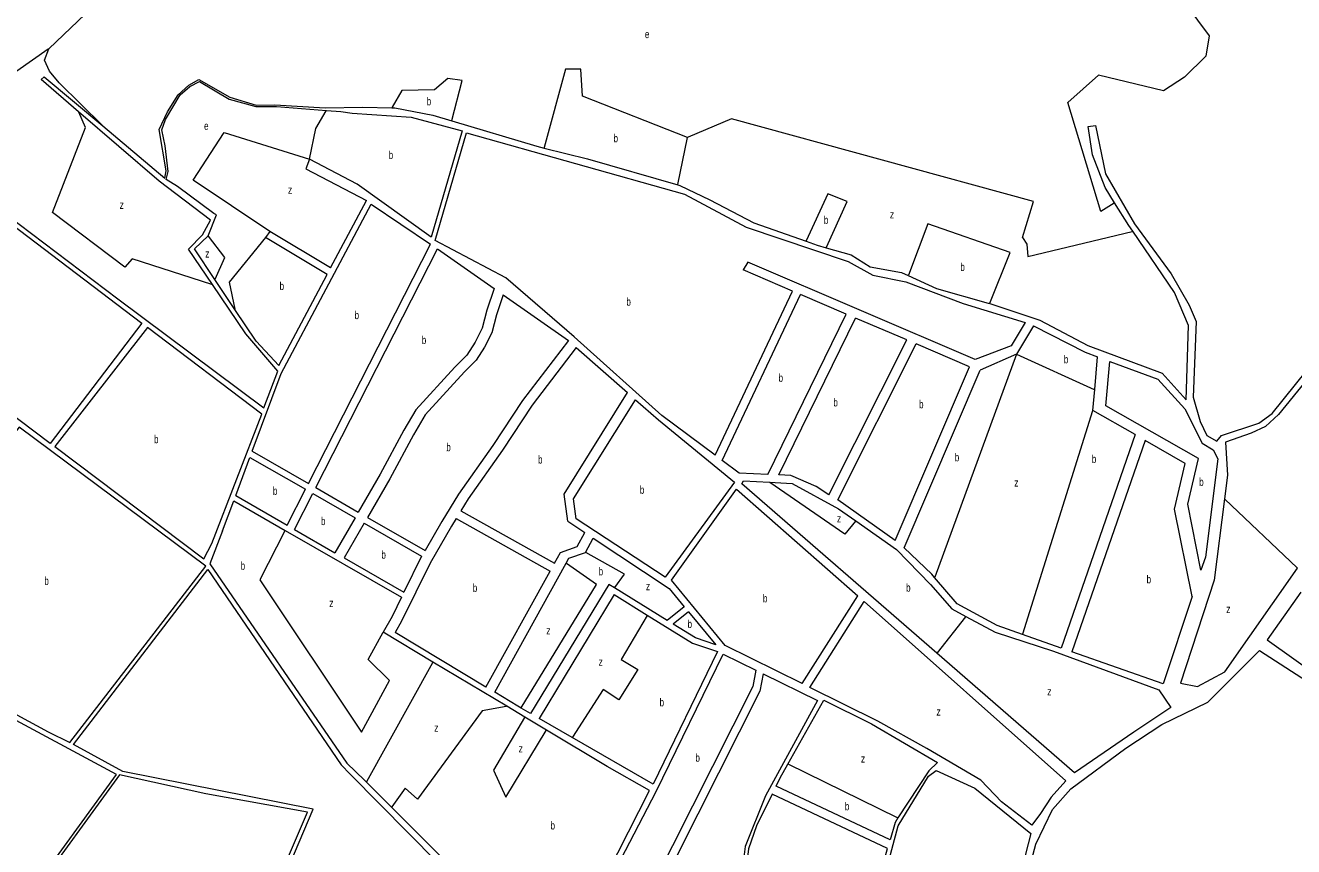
# Model space of a CAD drawing. Extents: x 639657 to 671642, y 222838 to 252123.
# Drawn here: x 647592 to 649177, y 248201 to 249227 of the extents above; entities that cross this region are included whole.
import ezdxf

# ---------------------------------------------------------------- set-up
doc = ezdxf.new("R2010")
doc.units = 0
doc.header["$LTSCALE"] = 4
doc.layers.add('1', color=7, linetype='Continuous', lineweight=13)
doc.layers.add('21', color=7, linetype='Continuous', lineweight=13)
doc.layers.add('7', color=7, linetype='Continuous')

msp = doc.modelspace()

# ---------------------------------------------------------------- linework, layer by layer
at = {"layer": '1'}
for p, q in [((647942.58, 249048.27), (648018.22, 249008.566)), ((647973.509, 248924.295), (648018.22, 249008.566)), ((647897.549, 248969.743), (647892.07, 248962.207)), ((647969.154, 248916.087), (647892.07, 248962.207)), ((647973.509, 248924.295), (647897.549, 248969.743)), ((647945.795, 248655.154), (648098.408, 248954.253)), ((647955.035, 248649.844), (648107.197, 248948.058)), ((648107.197, 248948.058), (648177.912, 248898.608)), ((648494.955, 248931.567), (648489.143, 248921.875)), ((647908.816, 248802.36), (647969.154, 248916.087)), ((648550.704, 248895.503), (648489.143, 248921.875)), ((648189.131, 248890.762), (648270.697, 248833.724)), ((648454.086, 248690.282), (648550.704, 248895.503)), ((648462.796, 248683.78), (648560.499, 248891.306)), ((648617.791, 248866.763), (648560.499, 248891.306)), ((648519.945, 248666.393), (648617.791, 248866.763)), ((648533.715, 248665.79), (648629.422, 248861.78)), ((648693.515, 248834.323), (648629.422, 248861.78)), ((648596.168, 248641.064), (648693.515, 248834.323)), ((648280.487, 248825.093), (648344.501, 248768.579)), ((648607.091, 248634.762), (648705.11, 248829.355)), ((648771.685, 248800.835), (648705.11, 248829.355)), ((647875.587, 248695.498), (647911.63, 248792.29)), ((648678.938, 248583.806), (648771.685, 248800.835)), ((648690.054, 248574.657), (648784.974, 248796.773)), ((648978.686, 248716.079), (648886.217, 248449.519)), ((648991.324, 248708.866), (648899.716, 248444.79)), ((647875.587, 248695.498), (647945.795, 248655.154)), ((647854.873, 248639.872), (647872.659, 248687.637)), ((647872.659, 248687.637), (647942.03, 248647.774)), ((647919.151, 248602.934), (647942.03, 248647.774)), ((647955.035, 248649.844), (648008.109, 248619.345)), ((647838.57, 248596.09), (647852.435, 248633.322)), ((647854.873, 248639.872), (647919.151, 248602.934)), ((647928.392, 248597.625), (647951.27, 248642.463)), ((647951.27, 248642.463), (648003.978, 248612.175)), ((648678.938, 248583.806), (648607.091, 248634.762)), ((648003.978, 248612.175), (647978.885, 248568.609)), ((648019.584, 248612.751), (648091.563, 248571.388)), ((648136.181, 248620.97), (648253.314, 248555.529)), ((647928.392, 248597.625), (647978.885, 248568.609)), ((648015.453, 248605.58), (647990.36, 248562.014)), ((648015.453, 248605.58), (648087.223, 248564.338)), ((648130.261, 248611.241), (648247.803, 248545.571)), ((648269.72, 248607.928), (648291.125, 248593.717)), ((648087.223, 248564.338), (648065.068, 248519.083)), ((647990.36, 248562.014), (648065.068, 248519.083)), ((648178.498, 248394.154), (648267.838, 248555.615)), ((648167.636, 248400.688), (648247.803, 248545.571)), ((648321.205, 248528.865), (648223.372, 248367.562)), ((648327.715, 248516.208), (648233.884, 248361.502)), ((648327.715, 248516.208), (648369.203, 248490.48)), ((648415.361, 248501.056), (648394.078, 248484.023)), ((648562.692, 248405.016), (648632.192, 248514.606)), ((648572.254, 248400.264), (648640.22, 248507.433)), ((648420.771, 248494.565), (648401.722, 248479.319)), ((648167.636, 248400.688), (648054.143, 248468.962)), ((648886.217, 248449.519), (648838.039, 248466.399)), ((648223.372, 248367.562), (648211.525, 248374.394)), ((648967.29, 248324.32), (649012.13, 248354.15))]:
    msp.add_line(p, q, dxfattribs=at)
for points in [[(647340.564, 249150.858), (647347.35, 249149.33), (647584.52, 248971.36), (647737.45, 248855.15), (647622.93, 248705.02), (647193.73, 249029.14), (647137.91, 249069.47)], [(647357.379, 249158.739), (647356.681, 249156.738), (647355.52, 249153.41), (647357.45, 249149.32), (647506.97, 249037.43), (647707.38, 248885.71), (647890.15, 248749.48), (647907.34, 248795.51), (647867.4, 248841.99), (647825.678, 248903.621)], [(647658.606, 249119.313), (647611.81, 249159.57), (647615.46, 249163.22), (647688.718, 249101.753)], [(647688.718, 249101.753), (647766.25, 249036.7), (647768.18, 249045.52), (647759.38, 249097.15), (647769.47, 249119.51), (647783.01, 249140.8), (647796.11, 249152.85), (647809, 249159.94), (647847.44, 249137.56), (647880.52, 249127.87), (647903.72, 249128.3), (647966.86, 249124.19), (648013.93, 249125.3), (648049.89, 249124.515)], [(647820.59, 248964.63), (647830.9, 248990.65), (647827.46, 248992.16), (647782.14, 249026.16), (647768.18, 249034.98), (647770.55, 249044.66), (647766.9, 249076.71), (647762.6, 249096.72), (647767.33, 249109.84), (647785.37, 249140.8), (647797.4, 249151.12), (647809.43, 249157.14), (647846.58, 249135.2), (647880.09, 249125.94), (647905.86, 249125.93), (647968.296, 249121.072)], [(647825.678, 248903.621), (647795.88, 248947.64), (647813.28, 248965.7), (647823.38, 248984.2), (647759.38, 249032.62), (647658.606, 249119.313)], [(647968.296, 249121.072), (647986.31, 249119.67), (648000.33, 249117.637), (648074.12, 249112.51), (648138.01, 249095.62), (648099.27, 248962.65), (648006.57, 249028.87), (647947.17, 249060.19), (647942.58, 249048.27)], [(648049.89, 249124.515), (648053.78, 249124.43), (648101.4, 249115.15), (648124.988, 249108.106)], [(648124.988, 249108.106), (648231.09, 249076.42), (648240.164, 249074.19)], [(648454.086, 248690.282), (648387.47, 248740.02), (648277.65, 248838.15), (648192.61, 248911.87), (648103.98, 248958.76), (648143.15, 249093.23), (648415.85, 249016.55), (648492.71, 248975.31), (648620.02, 248932.29), (648651.06, 248915.37), (648692.25, 248906.98), (648764.04, 248879.94), (648841.452, 248856.267)], [(648953.093, 249005.747), (648941.15, 249024.84), (648925.48, 249065.74), (648920.31, 249101), (648929.12, 249102.24), (648941.67, 249042.02), (648978.05, 248979.52), (649023.67, 248917.19), (649046.43, 248877.96), (649055.12, 248857.51), (649051.37, 248762.79), (649060.22, 248732.66), (649068.28, 248715), (649080.92, 248708.05), (649086.54, 248714.9), (649133.44, 248730.32), (649149.83, 248742.48), (649222.07, 248832.1), (649279.23, 248914.28), (649285.21, 248909.73), (649228.49, 248827.76), (649202.479, 248795.883), (649190.824, 248781.599)], [(648240.164, 249074.19), (648294.56, 249060.82), (648407.306, 249028.071)], [(648407.306, 249028.071), (648409.89, 249027.32), (648447.37, 249009.5), (648502.4, 248980.85), (648567.523, 248957.78)], [(647911.63, 248792.29), (648024.306, 249004.198), (648098.408, 248954.253)], [(648975.799, 248970.093), (648970.95, 248977.2), (648953.093, 249005.747)], [(647828.949, 248909.852), (647803.4, 248948.07), (647820.59, 248964.63)], [(648797.133, 248879.774), (648859.91, 248859.01), (648919.65, 248827.32), (649012.67, 248792.86), (649042.55, 248759.61), (649045.43, 248852.62), (649028.04, 248893.53), (648975.799, 248970.093)], [(648567.523, 248957.78), (648581.27, 248952.91), (648592.847, 248949.6)], [(648592.847, 248949.6), (648624.15, 248940.65), (648647.9, 248925.7), (648686.73, 248918.61), (648695.384, 248914.71)], [(648841.452, 248856.267), (648823.991, 248827.028), (648778.785, 248809.976), (648494.955, 248931.567)], [(648695.384, 248914.71), (648730.64, 248898.82), (648795.18, 248880.42), (648797.133, 248879.774)], [(647908.816, 248802.36), (647880.5, 248832.74), (647853.962, 248872.437), (647828.949, 248909.852)], [(648177.912, 248898.608), (648168.884, 248871.513), (648162.956, 248849.27), (648154.063, 248831.477), (648143.688, 248815.166), (648128.866, 248800.338), (648079.956, 248746.956), (648065.134, 248721.748), (648035.491, 248666.884), (648008.109, 248619.345)], [(648189.131, 248890.762), (648180.741, 248865.581), (648174.813, 248843.338), (648165.92, 248825.545), (648155.545, 248809.234), (648140.723, 248794.406), (648091.813, 248741.024), (648076.991, 248715.816), (648047.348, 248660.952), (648019.584, 248612.751)], [(648851.973, 248852.017), (648830.661, 248816.649), (648784.974, 248796.773)], [(648851.973, 248852.017), (648916.39, 248818.95), (648931.972, 248813.178)], [(648270.697, 248833.724), (648213.349, 248758.819), (648176.295, 248702.472), (648133.313, 248641.676), (648112.563, 248607.571), (648091.563, 248571.388)], [(648280.487, 248825.093), (648225.206, 248752.888), (648188.152, 248696.541), (648145.17, 248635.745), (648136.181, 248620.97)], [(648978.686, 248716.079), (648925.888, 248746.215), (648928.269, 248772.419), (648931.972, 248813.178)], [(649061.085, 248546.699), (649044.46, 248629.072), (649057.799, 248686.161), (648942.192, 248752.146), (648947.224, 248807.528)], [(648947.224, 248807.528), (649007.04, 248785.37), (649040.77, 248748.45), (649062.65, 248705.36), (649076.13, 248696.91), (649082.08, 248685.7), (649066.57, 248563.12), (649061.085, 248546.699)], [(649190.824, 248781.599), (649157.99, 248741.36), (649141.8, 248726.19), (649123.71, 248717.92), (649091.86, 248706.49), (649094.42, 248665.66), (649090.594, 248635.855)], [(648269.72, 248607.928), (648265.223, 248641.677), (648344.501, 248768.579)], [(648280.366, 248611.094), (648277.081, 248635.745), (648354.533, 248759.724)], [(648354.533, 248759.724), (648383.15, 248734.46), (648478.05, 248656.6), (648391.5, 248537.84), (648280.366, 248611.094)], [(649050.176, 248514.035), (649028.156, 248623.141), (649041.495, 248680.23), (648991.324, 248708.866)], [(648519.945, 248666.393), (648483.97, 248667.97), (648462.796, 248683.78)], [(648596.168, 248641.064), (648580.02, 248651.31), (648548.54, 248665.14), (648533.715, 248665.79)], [(648562.692, 248405.016), (648466.6, 248452.78), (648399.42, 248534.36), (648480.58, 248647.77), (648632.192, 248514.606)], [(648731.102, 248442.89), (648487.28, 248654.61), (648489.44, 248658.25), (648521.934, 248656.576)], [(648521.934, 248656.576), (648550.19, 248655.12), (648607.99, 248623.44), (648629.703, 248608.313)], [(647852.435, 248633.322), (647916.548, 248596.48), (648062.03, 248512.879)], [(649090.594, 248635.855), (649077.58, 248534.48), (649035.62, 248405.59), (649056.85, 248401.39), (649090.89, 248419.68), (649181.61, 248549.16)], [(647838.57, 248596.09), (647822.45, 248554.78), (647993.55, 248305.55), (648015.92, 248284.52), (648018.444, 248281.985), (648049.624, 248250.677)], [(648130.261, 248611.241), (648124.42, 248601.64), (648097.741, 248555.673), (648062.17, 248483.015), (648054.143, 248468.962)], [(648629.703, 248608.313), (648680.72, 248572.77), (648722.99, 248528.92), (648749.88, 248498.26), (648767.238, 248488.904)], [(648253.314, 248555.529), (648260.777, 248569.018), (648281.527, 248576.432), (648291.125, 248593.717)], [(648267.838, 248555.615), (648271.152, 248561.604), (648291.902, 248569.018), (648301.714, 248586.687)], [(648301.714, 248586.687), (648396.36, 248523.85), (648415.361, 248501.056)], [(648728.217, 248537.54), (648724.57, 248541.8), (648690.054, 248574.657)], [(648208.717, 248058.539), (648073.73, 248118.94), (647992.28, 248146.13), (647910.8, 248152.12), (647951.86, 248248.31), (647713.68, 248295.3), (647652.04, 248328.89), (647820.08, 248547.47), (647986.67, 248303.61), (647997.99, 248291.74), (648106.93, 248181.49), (648231.185, 248108.923), (648280.598, 248080.065)], [(648838.039, 248466.399), (648806.24, 248477.54), (648756.36, 248504.67), (648728.217, 248537.54)], [(648394.078, 248484.023), (648328.216, 248524.551), (648321.205, 248528.865)], [(649185.66, 248519.17), (649143.65, 248459.68), (649279.91, 248362.86), (649334.005, 248417.506), (649411.48, 248495.77)], [(648062.03, 248512.879), (648050.313, 248488.946), (648038.98, 248469.104)], [(648640.22, 248507.433), (648892.33, 248283.49), (648873.75, 248263.18), (648860.53, 248242.63)], [(649050.176, 248514.035), (649013.71, 248404.85), (648899.716, 248444.79)], [(648369.203, 248490.48), (648425.82, 248455.37), (648456.9, 248445.1), (648376.52, 248279.26), (648275.477, 248337.52), (648233.884, 248361.502)], [(648420.771, 248494.565), (648455.01, 248453.49), (648429.51, 248462.22), (648401.722, 248479.319)], [(648767.238, 248488.904), (648803.83, 248469.18), (648876.71, 248445.57), (649008.51, 248397.36), (649023.42, 248375.15), (648977.29, 248344.25)], [(648049.624, 248250.677), (648110.2, 248189.85), (648279.9, 248090.51), (648371.96, 248271.33), (648319.1, 248301.49), (648243.18, 248346.918), (648216.167, 248363.081), (648193.474, 248376.66), (648101.315, 248431.805), (648038.98, 248469.104)], [(648287.35, 248091.76), (648380.11, 248270.43), (648464.18, 248441.62), (648504.923, 248421.664)], [(648977.29, 248344.25), (648903.12, 248293.52), (648731.102, 248442.89)], [(649012.13, 248354.15), (649069.84, 248381.77), (649134.21, 248446.29), (649219.985, 248390.945)], [(648504.923, 248421.664), (648500.884, 248401.46), (648325.355, 248052.884), (648307.187, 248016.804)], [(648514.103, 248417.168), (648581.74, 248384.04), (648517.08, 248264.94), (648491.59, 248201.7), (648477.42, 248088.34), (648436.14, 248007.66), (648415.72, 247948.16), (648407.33, 247917.63), (648401.3, 247902.8), (648393.99, 247898.07), (648392.886, 247885.32), (648365.16, 247817.23), (648340.44, 247829.72), (648251.42, 247866.1), (648157.9, 247917.76), (648117.69, 247937.78), (648053.83, 247957.8), (648013.62, 247964.27)], [(648514.103, 248417.168), (648509.777, 248395.529), (648302.938, 247984.774)], [(648211.525, 248374.394), (648207.23, 248376.87), (648178.498, 248394.154)], [(648860.53, 248242.63), (648849.92, 248228.29), (648811.65, 248257.29), (648785.82, 248284.51), (648718.61, 248323.77), (648657.18, 248358.05), (648572.254, 248400.264)], [(648544.916, 248304.46), (648589.69, 248384.42), (648649.22, 248354.87), (648732.04, 248306.5), (648720.82, 248296.04), (648682.407, 248237.146), (648678.79, 248231.6)], [(648614.44, 247397.07), (648652.52, 247477.92), (648667.79, 247472.75), (648671.01, 247474.68), (648676.61, 247491.02), (648666.5, 247496.84), (648696.63, 247585.21), (648701.8, 247602.85), (648931.16, 247532.16), (648931.81, 247536.68), (648702.87, 247606.93), (648799.93, 247982.36), (648797.57, 247984.73), (648801.92, 248005.9), (648854.51, 248204.63), (648875.59, 248247.7), (648898.28, 248273.57), (648967.29, 248324.32)], [(648678.79, 248231.6), (648672.59, 248209.86), (648530.11, 248276.8), (648535.24, 248287.18), (648544.916, 248304.46)], [(648613.31, 247960.53), (648636.82, 248025.36), (648652.41, 248086.51), (648666.84, 248168.07), (648682.85, 248227.5), (648720.78, 248289.38), (648730.06, 248296.42), (648778.68, 248274.23), (648848.36, 248217.77), (648782.73, 247962.31), (648714.933, 247709.184)], [(648616.912, 247980.558), (648634.06, 248030.53), (648649.24, 248094.47), (648662.14, 248173.25), (648669.44, 248198.84), (648525.18, 248266.83), (648505.7, 248227.41), (648495.87, 248198.45), (648482.58, 248088.52), (648458.2, 248039.367)]]:
    msp.add_lwpolyline(points, dxfattribs=at)
for points in [[(647825.25, 248579.96), (647887.35, 248741.74), (647744.54, 248849.99), (647628.95, 248701.15), (647814.93, 248560.81)], [(647817.72, 248551.56), (647584.48, 248725.47), (647394.52, 248480.46), (647439.84, 248452.26), (647469.26, 248432.24), (647512.44, 248404.68), (647541.65, 248387.45), (647620.47, 248344.61), (647647.75, 248331.26)], [(647594.82, 248138.22), (647705.73, 248291.64), (647553.24, 248373.68), (647508.14, 248399.73), (647457.66, 248433.1), (647392.15, 248473.58), (647304.03, 248353.74), (647473.7, 248228.65), (647520.74, 248192.27)], [(647826.94, 247964.83), (647841.22, 248003.37), (647944.77, 248244.23), (647817.63, 248267.51), (647709.6, 248291.21), (647597.62, 248136.93), (647775.28, 248002.73)]]:
    msp.add_lwpolyline(points, close=True, dxfattribs=at)
at = {"layer": '21'}
msp.add_line((647897.549, 248969.743), (647801.625, 249034.162), dxfattribs=at)
for points in [[(649008.787, 249367.89), (649008.889, 249367.391), (649028.043, 249273.046), (649042.023, 249253.465), (649071.38, 249214.305), (649067.186, 249189.13), (649040.625, 249162.556), (649014.064, 249145.773), (648932.982, 249165.353), (648894.524, 249130.927)], [(647621.164, 249198.032), (647676.046, 249250.024), (647676.546, 249250.498)], [(647621.164, 249198.032), (647620.664, 249197.685), (647545.86, 249145.773), (647505.945, 249212.09), (647505.644, 249212.59)], [(647688.718, 249101.753), (647688.221, 249102.243), (647634.109, 249155.582), (647622.1, 249170.367), (647615.794, 249184.029), (647621.164, 249198.032)], [(648419.59, 249087.424), (648288.435, 249138.927), (648286.053, 249172.487), (648266.973, 249172.69), (648240.3, 249074.69), (648240.164, 249074.19)], [(648124.988, 249108.106), (648125.114, 249108.606), (648137.73, 249158.483), (648120.067, 249160.968), (648103.309, 249146.956), (648062.589, 249146.213), (648050.183, 249125.015), (648049.89, 249124.515)], [(647825.678, 248903.621), (647825.179, 248903.78), (647725.322, 248935.633), (647716.235, 248925.143), (647626.067, 248993.675), (647667.307, 249099.969), (647658.831, 249118.813), (647658.606, 249119.313)], [(647947.17, 249060.19), (647955.193, 249098.413), (647968.007, 249120.572), (647968.296, 249121.072)], [(648953.093, 249005.747), (648952.593, 249005.429), (648935.778, 248994.724), (648894.524, 249130.927)], [(648837.921, 248962.556), (648851.901, 249007.311), (648474.453, 249110.808), (648420.09, 249087.637), (648419.59, 249087.424)], [(647801.625, 249034.162), (647840.626, 249093.504), (647947.17, 249060.19)], [(648407.306, 249028.071), (648407.409, 249028.571), (648419.59, 249087.424)], [(648592.847, 248949.6), (648593.075, 248950.1), (648619.137, 249007.317), (648594.673, 249017.108), (648567.752, 248958.28), (648567.523, 248957.78)], [(648797.133, 248879.774), (648797.332, 248880.274), (648822.54, 248943.681), (648719.79, 248979.345), (648695.573, 248915.21), (648695.384, 248914.71)], [(647828.949, 248909.852), (647829.171, 248910.352), (647841.178, 248937.381), (647820.968, 248964.13), (647820.59, 248964.63)], [(647892.07, 248962.207), (647846.77, 248906.612), (647853.857, 248872.937), (647853.962, 248872.437)], [(648837.921, 248962.556), (648843.513, 248954.164), (648844.911, 248938.78), (648975.299, 248969.973), (648975.799, 248970.093)], [(648830.661, 248816.649), (648728.401, 248538.04), (648728.217, 248537.54)], [(648830.661, 248816.649), (648927.769, 248772.646), (648928.269, 248772.419)], [(648925.888, 248746.215), (648925.731, 248745.715), (648838.196, 248466.899), (648838.039, 248466.399)], [(648629.703, 248608.313), (648629.298, 248607.813), (648616.166, 248591.583), (648522.434, 248656.231), (648521.934, 248656.576)], [(649181.61, 248549.16), (649181.11, 248549.636), (649091.094, 248635.379), (649090.594, 248635.855)], [(647916.548, 248596.48), (647916.292, 248595.98), (647884.863, 248534.59), (648012.077, 248344.38), (648047.025, 248408.715), (648020.464, 248435.289), (648038.98, 248469.104)], [(648328.216, 248524.551), (648328.579, 248525.051), (648340.596, 248541.583), (648292.402, 248568.736), (648291.902, 248569.018)], [(648211.525, 248374.394), (648211.781, 248374.815), (648305.647, 248528.995), (648268.338, 248555.263), (648267.838, 248555.615)], [(648369.203, 248490.48), (648368.906, 248489.98), (648336.402, 248435.289), (648357.372, 248422.702), (648333.607, 248384.939), (648314.035, 248397.527), (648275.798, 248338.02), (648275.477, 248337.52)], [(648767.238, 248488.904), (648766.845, 248488.404), (648731.495, 248443.39), (648731.102, 248442.89)], [(648018.444, 248281.985), (648018.78, 248282.592), (648101.038, 248431.305), (648101.315, 248431.805)], [(648193.474, 248376.66), (648192.975, 248376.566), (648163.056, 248370.953), (648081.974, 248260.464), (648066.597, 248274.45), (648049.981, 248251.177), (648049.624, 248250.677)], [(648216.167, 248363.081), (648215.872, 248362.581), (648177.035, 248296.827), (648192.413, 248263.261), (648242.877, 248346.418), (648243.18, 248346.918)], [(648682.407, 248237.146), (648681.907, 248237.391), (648545.416, 248304.215), (648544.916, 248304.46)]]:
    msp.add_lwpolyline(points, dxfattribs=at)

# ---------------------------------------------------------------- texts
at = {"layer": '7'}
for s, width, p in [('e', 0.75, (648366.166, 249211.458)), ('b', 0.75, (648093.565, 249127.542)), ('e', 0.75, (647815.372, 249096.772)), ('b', 0.75, (648327.023, 249081.388)), ('b', 0.75, (648046.034, 249060.409)), ('z', 0.8, (647920.218, 249017.053)), ('z', 0.8, (647709.825, 248998.172)), ('z', 0.8, (648672.319, 248986.283)), ('b', 0.75, (648589.839, 248979.29)), ('z', 0.8, (647816.769, 248937.333)), ('b', 0.75, (648760.39, 248920.549)), ('b', 0.75, (647909.733, 248896.773)), ('b', 0.75, (648343.1, 248877.192)), ('b', 0.75, (648003.396, 248860.409)), ('b', 0.75, (648087.386, 248829.308)), ('b', 0.75, (648889.701, 248805.164)), ('b', 0.75, (648533.222, 248782.087)), ('b', 0.75, (648601.722, 248751.318)), ('b', 0.75, (648708.803, 248749.04)), ('b', 0.75, (647752.826, 248705.4)), ('b', 0.75, (648118.029, 248695.373)), ('b', 0.75, (648753.4, 248682.786)), ('b', 0.75, (648924.649, 248680.688)), ('b', 0.75, (648232.661, 248679.989)), ('b', 0.75, (649058.853, 248652.017)), ('b', 0.75, (647901.346, 248640.828)), ('b', 0.75, (648359.875, 248642.227)), ('z', 0.8, (648827.704, 248651.148)), ('b', 0.75, (647961.458, 248603.066)), ('z', 0.8, (648606.128, 248606.391)), ('b', 0.75, (648036.947, 248561.108)), ('b', 0.75, (647861.046, 248547.282)), ('b', 0.75, (648308.392, 248540.289)), ('b', 0.75, (647615.743, 248528.365)), ('b', 0.75, (648993.149, 248530.338)), ('b', 0.75, (648151.137, 248519.691)), ('z', 0.8, (648367.426, 248521.776)), ('b', 0.75, (648513.65, 248506.562)), ('b', 0.75, (648692.62, 248519.941)), ('z', 0.8, (647971.805, 248500.797)), ('z', 0.8, (649092.669, 248493.287)), ('b', 0.75, (648419.53, 248474.556)), ('z', 0.8, (648243.008, 248466.532)), ('z', 0.8, (648308.363, 248427.371)), ('z', 0.8, (648868.944, 248390.308)), ('b', 0.75, (648384.581, 248376.653)), ('z', 0.8, (648730.547, 248365.133)), ('z', 0.8, (648102.863, 248344.853)), ('z', 0.8, (648208.409, 248318.979)), ('b', 0.75, (648429.371, 248307.435)), ('z', 0.8, (648636.184, 248306.391)), ('b', 0.75, (648616.031, 248246.791)), ('b', 0.75, (648248.28, 248222.807))]:
    msp.add_text(s, height=10, dxfattribs=dict(at, width=width)).set_placement(p)

doc.saveas('drawing.dxf')
